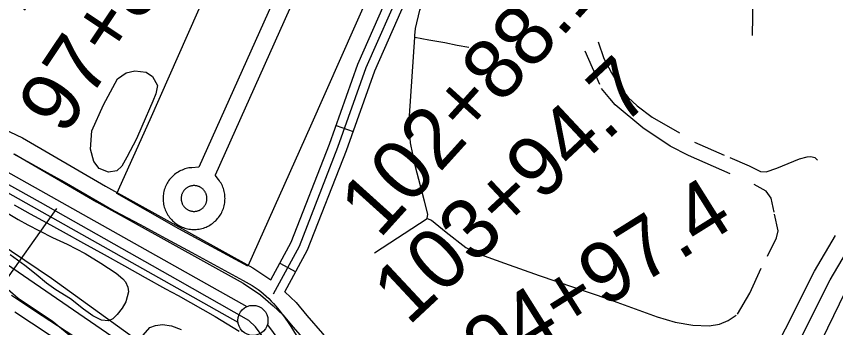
# Model space of a CAD drawing. Extents: x 3677843 to 3715951, y 511991 to 537744.
# Drawn here: x 3706027 to 3707387, y 525150 to 525668 of the extents above; entities that cross this region are included whole.
import ezdxf

# ---------------------------------------------------------------- set-up
doc = ezdxf.new("R2010")
doc.units = 0
for name, color, linetype in [('V-FLOD-BASE', 7, 'Continuous'), ('V-LEVE-TOET', 7, 'Continuous'), ('V-RIVR-EDGE', 7, 'Continuous'), ('V-RIVR-RANG', 7, 'Continuous'), ('V-RIVR-RANG-IDEN', 7, 'Continuous'), ('V-ROAD-CNTR', 7, 'Continuous'), ('V-RRAP-FSHR', 7, 'Continuous'), ('V-RRAP-RVMT', 7, 'Continuous'), ('V-SITE-OTLN', 7, 'Continuous'), ('V-SITE-VEGE', 7, 'Continuous'), ('V-SURV-IDEN', 7, 'Continuous'), ('V-SURV-LINE', 7, 'Continuous'), ('V-TOPO-DPTH', 7, 'Continuous'), ('V-TOPO-MINR', 7, 'Continuous'), ('V-TOPO-SHOR', 7, 'Continuous'), ('V-TOPO-WATR', 7, 'Continuous')]:
    doc.layers.add(name, color=color, linetype=linetype)

msp = doc.modelspace()

# ---------------------------------------------------------------- linework, layer by layer
at = {"layer": 'V-FLOD-BASE'}
msp.add_lwpolyline([(3708672.8, 523755.6), (3708584.9, 523809.7), (3708518.5, 523849.1), (3708460.5, 523881.9), (3708419.2, 523902.9), (3708207, 524007.9), (3707933.5, 524152.2), (3707852.4, 524198.4), (3707694, 524295.6), (3707386.9, 524486.2), (3707172.6, 524619), (3706979.2, 524737), (3706750.3, 524877.3), (3706563.3, 524994.4), (3706556.3, 525000.3), (3706490.6, 525061.6), (3706424.1, 525151.4), (3706413.1, 525162.3), (3706295, 525229.4), (3706067.1, 525358.3), (3705986, 525403)], dxfattribs=at)
at = {"layer": 'V-LEVE-TOET'}
for points in [[(3706022.2, 525439.4), (3706050.3, 525423.9), (3706078.2, 525408.3), (3706106.1, 525392.5), (3706133.9, 525376.5), (3706161.7, 525360.4), (3706189.3, 525344.2), (3706232.3, 525321.5), (3706275.2, 525298.6), (3706318, 525275.4), (3706360.7, 525252.1), (3706403.3, 525228.5)], [(3706023, 525354.7), (3706050, 525339.4), (3706077.2, 525324.3), (3706104.4, 525309.3), (3706138.5, 525290.6), (3706172.6, 525271.7), (3706206.6, 525252.8), (3706240.6, 525233.8), (3706274.6, 525214.7), (3706295.3, 525203.5), (3706315.9, 525192.2), (3706336.3, 525180.6), (3706356.7, 525168.8), (3706376.8, 525156.7), (3706396.9, 525144.4)], [(3706403.3, 525228.5), (3706408.5, 525226), (3706413.6, 525223.2), (3706418.7, 525220.3), (3706423.6, 525217.2), (3706428.4, 525213.8), (3706433, 525210.3), (3706437.5, 525206.7), (3706441.9, 525202.8), (3706446.1, 525198.8), (3706450.1, 525194.6), (3706454, 525190.3), (3706457.7, 525185.8), (3706463.1, 525179.3), (3706468.2, 525172.7), (3706473.2, 525166), (3706478, 525159.1), (3706482.6, 525152.1), (3706487.1, 525145), (3706491.3, 525137.8), (3706497.2, 525133.1), (3706508, 525125.9), (3706517.7, 525119.7)]]:
    msp.add_lwpolyline(points, dxfattribs=at)
at = {"layer": 'V-RIVR-EDGE'}
msp.add_lwpolyline([(3707484.8, 524299.6), (3707381.7, 524359.3), (3707297.8, 524412.9), (3707225.8, 524446.1), (3707123.9, 524504), (3707000.4, 524575.1), (3706885.9, 524634.9), (3706731.2, 524727.1), (3706628.1, 524779.6), (3706543, 524832), (3706497.4, 524857.9), (3706431.5, 524889.3), (3706348.7, 524926.7), (3706328.4, 524946.6), (3706308.6, 524973.7), (3706273.2, 524993), (3706253.5, 525009.2), (3706230.1, 525035.7), (3706155.3, 525106.7), (3706126.5, 525127.8), (3706086.4, 525160.9), (3706030, 525198.9), (3705977.9, 525243.4)], dxfattribs=at)
at = {"layer": 'V-RIVR-RANG'}
msp.add_line((3706093.3, 525348.5), (3705674.1, 524757), dxfattribs=at)
at = {"layer": 'V-ROAD-CNTR'}
for p, q in [((3706557.8, 525486.4), (3706586.1, 525476.4)), ((3706464.3, 525257.4), (3706490.7, 525243.1))]:
    msp.add_line(p, q, dxfattribs=at)
for points in [[(3707544.7, 528054), (3707449.4, 527848.4), (3707120.5, 527116.3), (3706817.6, 526433.7), (3706356.7, 525403.8)], [(3707300.6, 527590.4), (3707093.1, 527128.6), (3706790.2, 526445.9), (3706329.6, 525416.8)], [(3705035, 526205.8), (3705180.2, 526073.6), (3705413.4, 525873.5), (3705576.6, 525732.3), (3705671, 525661.2), (3705767, 525599.9), (3705816.7, 525562.5), (3705839.7, 525548.4), (3705860.9, 525535.8), (3705878.1, 525527.1), (3705920, 525513.4), (3705947.9, 525505.3), (3705982.6, 525491), (3706037.1, 525465.9), (3706174.8, 525385.3), (3706419.5, 525249.9), (3706449.2, 525229.6)], [(3706449.2, 525229.6), (3706483.1, 525292.3), (3706546.8, 525455.4), (3706594, 525588.4), (3706654.4, 525725.8)], [(3706453.7, 525206.3), (3706496.8, 525286), (3706560.8, 525450.1), (3706608, 525582.9), (3706668.1, 525719.7)], [(3706472.7, 525209.9), (3706510.4, 525279.6), (3706574.9, 525444.9), (3706621.9, 525577.3), (3706681.8, 525713.6)], [(3706023.2, 525439.2), (3706160, 525359.2), (3706403.7, 525224.3), (3706432.5, 525204.7), (3706453.5, 525186.8), (3706469.5, 525171.7), (3706486.4, 525151.2), (3706512.3, 525121.1), (3706534.2, 525094.6), (3706668, 525008.6), (3706995.8, 524800.9), (3707201.8, 524675.4), (3707464, 524512.5)], [(3706329.6, 525416.8), (3706318.2, 525416.2), (3706315.8, 525416), (3706313.5, 525415.7), (3706311.1, 525415.2), (3706308.7, 525414.6), (3706306.4, 525414), (3706304.2, 525413.2), (3706301.9, 525412.3), (3706299.7, 525411.3), (3706297.6, 525410.2), (3706295.5, 525409), (3706293.4, 525407.7), (3706291.5, 525406.4), (3706289.6, 525404.9), (3706287.7, 525403.3), (3706286, 525401.7), (3706284.3, 525399.9), (3706282.7, 525398.1), (3706281.2, 525396.3), (3706279.7, 525394.3), (3706278.4, 525392.3), (3706277.2, 525390.3), (3706276, 525388.1), (3706275, 525385.9), (3706274.1, 525383.7), (3706273.2, 525381.5), (3706272.5, 525379.2), (3706271.9, 525376.8), (3706271.4, 525374.5), (3706271, 525372.1), (3706270.7, 525369.7), (3706270.6, 525367.3), (3706270.5, 525364.9), (3706270.6, 525362.5), (3706270.7, 525360.1), (3706271, 525357.7), (3706271.4, 525355.3), (3706271.9, 525352.9), (3706272.5, 525350.6), (3706273.3, 525348.3), (3706274.1, 525346.1), (3706275, 525343.8), (3706276.1, 525341.7), (3706277.2, 525339.5), (3706278.4, 525337.5), (3706279.8, 525335.5), (3706281.2, 525333.5), (3706282.7, 525331.7), (3706284.3, 525329.9), (3706286, 525328.1), (3706287.8, 525326.5), (3706289.6, 525324.9), (3706291.5, 525323.5), (3706293.5, 525322.1), (3706295.5, 525320.8), (3706297.6, 525319.6), (3706299.8, 525318.5), (3706302, 525317.5), (3706304.2, 525316.6), (3706306.5, 525315.9), (3706308.8, 525315.2), (3706311.2, 525314.6), (3706313.5, 525314.2), (3706315.9, 525313.9), (3706318.3, 525313.6), (3706320.7, 525313.5), (3706323.1, 525313.5), (3706325.5, 525313.6), (3706327.9, 525313.9), (3706330.3, 525314.2), (3706332.7, 525314.6), (3706335, 525315.2), (3706337.4, 525315.9), (3706339.6, 525316.6), (3706341.9, 525317.5), (3706343.8, 525318.4)], [(3706344.4, 525318.7), (3706346.2, 525319.6), (3706348.3, 525320.8), (3706350.4, 525322.1), (3706352.3, 525323.5), (3706354.3, 525324.9), (3706356.1, 525326.5), (3706357.9, 525328.1), (3706359.5, 525329.9), (3706361.1, 525331.7), (3706362.7, 525333.5), (3706364.1, 525335.5), (3706365.4, 525337.5), (3706366.7, 525339.5), (3706367.8, 525341.7), (3706368.8, 525343.8), (3706369.8, 525346.1), (3706370.6, 525348.3), (3706371.3, 525350.6), (3706371.9, 525353), (3706372.4, 525355.3), (3706372.8, 525357.7), (3706373.1, 525360.1), (3706373.3, 525362.5), (3706373.4, 525364.9), (3706373.3, 525367.3), (3706373.1, 525369.7), (3706372.9, 525372.1), (3706372.5, 525374.5), (3706372, 525376.8), (3706371.3, 525379.2), (3706370.6, 525381.5), (3706369.8, 525383.7), (3706368.9, 525386), (3706367.8, 525388.1), (3706366.7, 525390.3), (3706365.5, 525392.3), (3706364.1, 525394.3), (3706362.7, 525396.3), (3706356.7, 525403.8)], [(3706331.4, 525384.1), (3706330.2, 525384.7), (3706329.3, 525385), (3706328.3, 525385.4), (3706327.4, 525385.6), (3706326.4, 525385.9), (3706325.4, 525386.1), (3706324.4, 525386.2), (3706323.4, 525386.3), (3706322.4, 525386.3), (3706321.4, 525386.3), (3706320.4, 525386.3), (3706319.4, 525386.2), (3706318.4, 525386.1), (3706317.4, 525385.9), (3706316.4, 525385.6), (3706315.5, 525385.3), (3706314.5, 525385), (3706313.6, 525384.7), (3706312.7, 525384.2), (3706311.8, 525383.8), (3706310.9, 525383.3), (3706310.1, 525382.8), (3706309.2, 525382.2), (3706308.4, 525381.6), (3706307.7, 525380.9), (3706306.9, 525380.2), (3706306.2, 525379.5), (3706305.6, 525378.8), (3706305, 525378), (3706304.4, 525377.2), (3706303.8, 525376.3), (3706303.3, 525375.5), (3706302.8, 525374.6), (3706302.4, 525373.7), (3706302, 525372.8), (3706301.7, 525371.8), (3706301.3, 525370.9), (3706301.1, 525369.9), (3706300.9, 525368.9), (3706300.7, 525367.9), (3706300.6, 525366.9), (3706300.5, 525365.9), (3706300.5, 525364.9), (3706300.5, 525363.9), (3706300.6, 525362.9), (3706300.7, 525361.9), (3706300.9, 525360.9), (3706301.1, 525359.9), (3706301.4, 525359), (3706301.7, 525358), (3706302, 525357.1), (3706302.4, 525356.1), (3706302.8, 525355.2), (3706303.3, 525354.4), (3706303.8, 525353.5), (3706304.4, 525352.7), (3706305, 525351.9), (3706305.6, 525351.1), (3706306.3, 525350.3), (3706307, 525349.6), (3706307.7, 525348.9), (3706308.5, 525348.3), (3706309.3, 525347.7), (3706310.1, 525347.1), (3706310.9, 525346.5), (3706311.8, 525346.1), (3706312.7, 525345.6), (3706313.6, 525345.2), (3706314.6, 525344.8), (3706315.5, 525344.5), (3706316.5, 525344.2), (3706317.4, 525344), (3706318.4, 525343.8), (3706319.4, 525343.7), (3706320.4, 525343.6), (3706321.4, 525343.5), (3706322.4, 525343.5), (3706323.4, 525343.6), (3706324.4, 525343.7), (3706325.4, 525343.8), (3706326.4, 525344), (3706327.4, 525344.2), (3706328.4, 525344.5), (3706329.3, 525344.8), (3706330.2, 525345.2), (3706331.5, 525345.7)], [(3706330.8, 525345.4), (3706332.1, 525346.1), (3706332.9, 525346.5), (3706333.8, 525347.1), (3706334.6, 525347.7), (3706335.4, 525348.3), (3706336.2, 525348.9), (3706336.9, 525349.6), (3706337.6, 525350.3), (3706338.3, 525351.1), (3706338.9, 525351.9), (3706339.5, 525352.7), (3706340, 525353.5), (3706340.6, 525354.4), (3706341, 525355.2), (3706341.5, 525356.1), (3706341.9, 525357.1), (3706342.2, 525358), (3706342.5, 525359), (3706342.8, 525359.9), (3706343, 525360.9), (3706343.1, 525361.9), (3706343.3, 525362.9), (3706343.3, 525363.9), (3706343.3, 525364.9), (3706343.3, 525365.9), (3706343.3, 525366.9), (3706343.1, 525367.9), (3706343, 525368.9), (3706342.8, 525369.9), (3706342.5, 525370.9), (3706342.2, 525371.8), (3706341.9, 525372.8), (3706341.5, 525373.7), (3706341, 525374.6), (3706340.6, 525375.5), (3706340.1, 525376.3), (3706339.5, 525377.2), (3706338.9, 525378), (3706338.3, 525378.8), (3706337.6, 525379.5), (3706336.9, 525380.2), (3706336.2, 525380.9), (3706335.4, 525381.6), (3706334.6, 525382.2), (3706333.8, 525382.8), (3706333, 525383.3), (3706332.1, 525383.8), (3706331.1, 525384.3), (3706331.1, 525384.3)], [(3707074.6, 524788), (3707121.8, 524820.5), (3707147.6, 524850.6), (3707170.8, 524887.6), (3707208.4, 524957.7), (3707352.1, 525244), (3707387, 525303.2)], [(3707102.7, 524770.9), (3707142, 524798), (3707171.8, 524832.8), (3707196.7, 524872.5), (3707235.1, 524943.9), (3707378.4, 525229.6), (3707412.9, 525288)], [(3706472.7, 525209.9), (3706491.4, 525192.2), (3706509.3, 525170.6), (3706535.2, 525140.4), (3706554.3, 525117.3), (3706684.2, 525033.9), (3707011.6, 524826.4), (3707074.6, 524788)]]:
    msp.add_lwpolyline(points, dxfattribs=at)
at = {"layer": 'V-RRAP-FSHR'}
msp.add_lwpolyline([(3704393.3, 526315.9), (3704940, 526040.5), (3705194.6, 525870.5), (3705861.5, 525383.1), (3706085.1, 525232.3), (3706384.1, 525016.3)], dxfattribs=at)
at = {"layer": 'V-RRAP-RVMT'}
msp.add_lwpolyline([(3706705.9, 524752.8), (3706716.2, 524768.1), (3706471.7, 524933.3), (3706415.3, 524852.8), (3706183.7, 525011.1), (3706242, 525096.7), (3706001.8, 525261.9), (3706003.1, 525263.7), (3705877.4, 525351.3), (3705870.4, 525341.1), (3705748.3, 525426.6), (3705752.7, 525433.6), (3705444.8, 525647.1), (3705416.1, 525606.1), (3705377.6, 525633.9), (3705404.8, 525675.5), (3705272.2, 525767.7), (3705282.1, 525782.2), (3705163.4, 525863.3), (3705165.6, 525866.4), (3705037.8, 525952.9), (3705033.3, 525946.1), (3704912.3, 526027.9), (3704824.3, 525901.8)], dxfattribs=at)
at = {"layer": 'V-SITE-OTLN'}
msp.add_line((3707249.2, 525635.6), (3707256.4, 525935.3), dxfattribs=at)
msp.add_lwpolyline([(3707273.5, 527183.8), (3707151.5, 526916.3), (3707005.8, 526592.4), (3706880.7, 526305.3), (3706691, 525881.6), (3706515.4, 525485.2), (3706411.5, 525252.6), (3706296.4, 525314.7), (3706193.7, 525373.2), (3706248.8, 525496.3), (3706580.4, 526246.6), (3706798.3, 526742.3), (3706999.9, 527193.9), (3707173.6, 527577.3), (3707244.3, 527737.8), (3707303.2, 527870.2), (3707421.2, 527817.7), (3707531.7, 527767.4), (3707440.5, 527566.1), (3707311.9, 527273.8)], close=True, dxfattribs=at)
at = {"layer": 'V-SITE-VEGE'}
msp.add_lwpolyline([(3706261.3, 525552.5), (3706258.3, 525539), (3706253.7, 525526.5), (3706235, 525484.4), (3706226.5, 525464.1), (3706210.5, 525433.4), (3706202.2, 525418.8), (3706193.4, 525410.8), (3706179.7, 525408.5), (3706164.4, 525414.8), (3706155.4, 525426.3), (3706149.7, 525447), (3706152.2, 525477.7), (3706171.5, 525520.8), (3706194.8, 525563.8), (3706209, 525574), (3706223.3, 525577), (3706242.4, 525575.1), (3706253.1, 525567.6)], close=True, dxfattribs=at)
for points in [[(3706007.8, 525343.4), (3706030, 525329.8), (3706046, 525321.2), (3706065.2, 525311.2), (3706086.9, 525300), (3706111.1, 525288.8), (3706141.3, 525273.4), (3706167.1, 525257.5), (3706192.4, 525240.8), (3706203.6, 525231.7), (3706208.1, 525226.7), (3706211.9, 525217.8), (3706212.8, 525209.6), (3706208.6, 525193), (3706202.5, 525182.5), (3706194.1, 525172.2), (3706186.9, 525164.9), (3706179.9, 525161.5), (3706168.3, 525163), (3706153.7, 525170.2), (3706138.2, 525181.2), (3706116.8, 525198.1), (3706092.5, 525213), (3706076.9, 525224.3), (3706059.5, 525238.4), (3706040.7, 525253.7), (3706016.5, 525271.5)], [(3706237.5, 525137.6), (3706248.7, 525150.4), (3706257.9, 525154.1), (3706269.4, 525155.6), (3706284.7, 525153.4), (3706300.7, 525147.5)]]:
    msp.add_lwpolyline(points, dxfattribs=at)
at = {"layer": 'V-SURV-LINE'}
for points in [[(3706009, 525410.7), (3706409.7, 525185.2)], [(3706395, 525159.1), (3705994.3, 525384.6)], [(3706443.7, 525155.2), (3706483.3, 525101.6)]]:
    msp.add_lwpolyline(points, dxfattribs=at)
msp.add_circle((3706419.7, 525162.4), 25, dxfattribs=at)
at = {"layer": 'V-TOPO-DPTH'}
msp.add_lwpolyline([(3707503.2, 524294.7), (3707243.7, 524435.1), (3707177.1, 524471.6), (3707110.8, 524508.5), (3707044.8, 524546.2), (3706979.1, 524584.3), (3706854.5, 524657.4), (3706851.4, 524659.3), (3706848.2, 524661.3), (3706845.1, 524663.2), (3706841.9, 524665.2), (3706095.1, 525153.3), (3706056.8, 525178.4), (3706018.6, 525203.5)], dxfattribs=at)
at = {"layer": 'V-TOPO-MINR'}
msp.add_lwpolyline([(3707515, 524256.2), (3706857.8, 524642.4), (3706849.7, 524647.2), (3706841.7, 524652.1), (3706833.7, 524657), (3706825.8, 524662), (3706365.7, 524954.5), (3706279.9, 525009.4), (3706194.4, 525064.5), (3706109.2, 525120.2), (3706024.2, 525176.1)], dxfattribs=at)
at = {"layer": 'V-TOPO-SHOR'}
for p, q in [((3706995.8, 525554.2), (3706971.7, 525610.1)), ((3707153.1, 525458.7), (3707202.1, 525436.9)), ((3706621.5, 525274.9), (3706709.1, 525331.6))]:
    msp.add_line(p, q, dxfattribs=at)
for points in [[(3706679.6, 525502.6), (3706688.7, 525633.2), (3706688.8, 525635.9), (3706689.5, 525647.7), (3706697.1, 525678), (3706714.3, 525724), (3706750.9, 525803.5), (3706774.6, 525853.6), (3706775.4, 525855.3), (3706789.1, 525875.6), (3706802.3, 525893.7), (3706816.5, 525907.2), (3706833.4, 525918.2)], [(3706688.7, 525633.2), (3706712.1, 525628.6), (3706738.4, 525624.1), (3706758.8, 525619.7), (3706778.5, 525616.5)], [(3706993.2, 525625.1), (3707002.7, 525597.6), (3707015.4, 525573.7), (3707029.3, 525550.3), (3707043.1, 525532.9), (3707057.9, 525519.1), (3707083, 525500), (3707127.9, 525474.1)], [(3707212.3, 525406.1), (3707142.8, 525436.5), (3707112.7, 525452.1), (3707067.1, 525482.5), (3707021.5, 525520.4), (3707012.5, 525530.9), (3706998.5, 525547.8)], [(3706709.1, 525331.6), (3706710.1, 525338.8), (3706704.5, 525360.5), (3706689.1, 525419.8), (3706681.5, 525457.5), (3706679.8, 525477.9), (3706679.5, 525499.4)], [(3707211.7, 525433), (3707243.8, 525419), (3707262.8, 525410.1), (3707272.1, 525409.1), (3707289.5, 525415.3), (3707327.6, 525431.1), (3707339.9, 525434.1), (3707346.3, 525434.9), (3707352.6, 525433.1), (3707357.2, 525428.6)], [(3707285.1, 525342.2), (3707280.2, 525365.3), (3707271.8, 525377.4), (3707252.3, 525388.2)], [(3706709.1, 525331.6), (3706716.2, 525328.7), (3706740.5, 525309.2), (3706773.2, 525283.5), (3706790, 525274.7), (3706837.4, 525257.4), (3706895.2, 525236.9), (3707009.3, 525198.4), (3707023.8, 525192.4), (3707091.2, 525168.5), (3707120.7, 525159.5), (3707150.5, 525154.5), (3707177.6, 525153.2), (3707194.3, 525156.2), (3707209.1, 525162.3), (3707222.2, 525170.9)], [(3707274.5, 525269), (3707289.4, 525299.5), (3707291.9, 525311), (3707285.8, 525338.8)], [(3707442, 525289.6), (3707335, 525069.5), (3707320.7, 525035.2), (3707314.9, 525011.5), (3707314.6, 525000.1), (3707317.5, 524988.5), (3707320.5, 524981.1), (3707328.6, 524973.9), (3707341.8, 524967.5), (3707397.1, 524942.8), (3707601.4, 524842.6), (3707850.3, 524731.2)], [(3707224.5, 525172.6), (3707245.1, 525207.8), (3707263.6, 525249)]]:
    msp.add_lwpolyline(points, dxfattribs=at)
at = {"layer": 'V-TOPO-WATR'}
msp.add_lwpolyline([(3707503.2, 524294.7), (3707243.7, 524435.1), (3707177.1, 524471.6), (3707110.8, 524508.5), (3707044.8, 524546.2), (3706979.1, 524584.3), (3706854.5, 524657.4), (3706851.4, 524659.3), (3706848.2, 524661.3), (3706845.1, 524663.2), (3706841.9, 524665.2), (3706095.1, 525153.3), (3706056.8, 525178.4), (3706018.6, 525203.5)], dxfattribs=at)

# ---------------------------------------------------------------- texts
at = {"layer": 'V-RIVR-RANG-IDEN'}
msp.add_text('D-100', height=83, rotation=54.5303, dxfattribs=at).set_placement((3705968.3, 525574.9))
at = {"layer": 'V-SURV-IDEN'}
for s, rotation, p in [('97+88.3', 56.1994, (3706106.7, 525467.3)), ('102+88.1', 47.912, (3706629.7, 525296.3)), ('103+94.7', 43.025, (3706677.9, 525152)), ('104+97.4', 32.0998, (3706746.8, 525022))]:
    msp.add_text(s, height=100, rotation=rotation, dxfattribs=at).set_placement(p)

doc.saveas('drawing.dxf')
